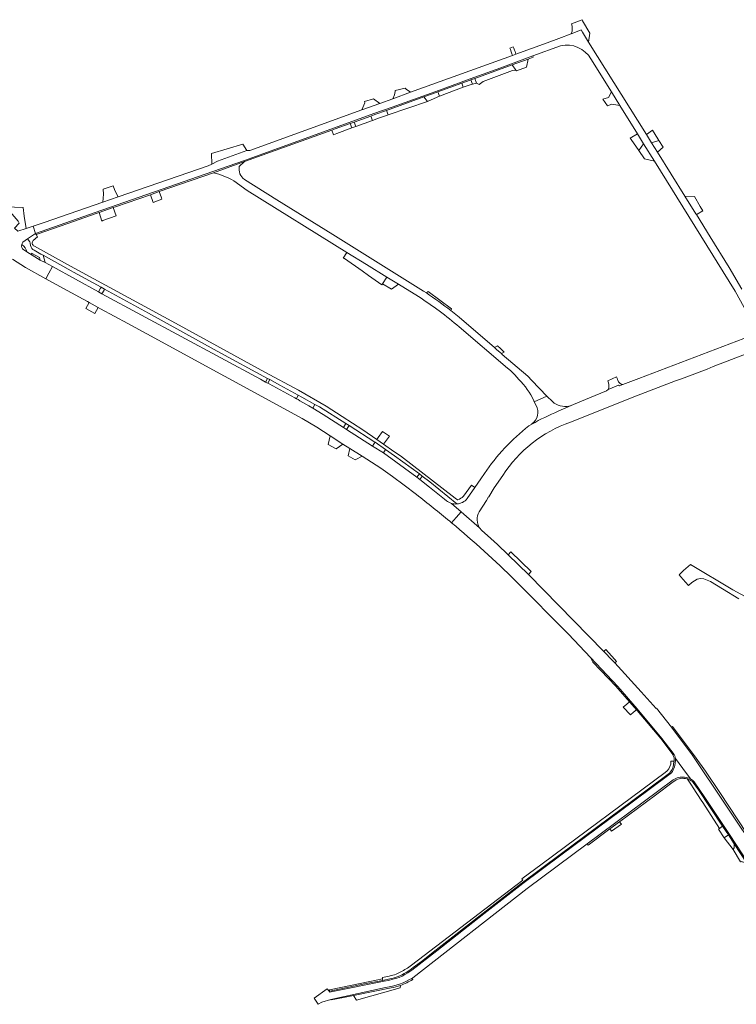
# Model space of a CAD drawing. Header units: metres. Extents: x 166325 to 190320, y 381923 to 404576.
# Tile 910 of 1056: x 176951 to 177242, y 399828 to 400229. Entities that reach past the tile are written whole.
import ezdxf

# ---------------------------------------------------------------- set-up
doc = ezdxf.new("R2010")
doc.units = ezdxf.units.M
for name, color, linetype, lineweight in [('B-WE-VH-VERHARDING_ASFALT-GV', 8, 'Continuous', 18), ('B-WE-VH-VERHARDING_BETON-GV', 8, 'Continuous', 18), ('B-WE-VH-VERHARDING_BETONSTRAATSTEEN-GV', 8, 'Continuous', 18), ('B-WE-VH-VERHARDING_FUNDERING_ZAND-GV', 8, 'Continuous', 18), ('B-WE-VH-VERHARDING_STRAATBAKSTEEN-GV', 8, 'Continuous', 18)]:
    doc.layers.add(name, color=color, linetype=linetype, lineweight=lineweight)

msp = doc.modelspace()

# ---------------------------------------------------------------- linework, layer by layer
at = {"layer": 'B-WE-VH-VERHARDING_ASFALT-GV', "flags": 128}
for points in [[(177039.941, 400169.04), (177042.122, 400170.99), (177029.424, 400166.419)], [(177039.941, 400169.04), (177042.122, 400170.99), (177029.424, 400166.419)], [(177037.688, 400163.131), (177043.152, 400159.26), (177083.749, 400134.11)], [(177037.688, 400163.131), (177043.152, 400159.26), (177083.749, 400134.11)], [(177116.023, 400117.606), (177114.902, 400118.341), (177077.942, 400141.346), (177055.19, 400155.508), (177042.011, 400163.711)], [(177116.023, 400117.606), (177114.902, 400118.341), (177077.942, 400141.346), (177055.19, 400155.508), (177042.011, 400163.711)], [(177174.612, 400065.06), (177201.462, 400075.8), (177217.377, 400081.817), (177219.762, 400082.684), (177230.264, 400086.651), (177232.697, 400087.678), (177420.873, 400159.46)], [(177174.612, 400065.06), (177201.462, 400075.8), (177217.377, 400081.817), (177219.762, 400082.684), (177230.264, 400086.651), (177232.697, 400087.678), (177420.873, 400159.46)], [(177083.749, 400134.11), (177091.732, 400129.164), (177091.744, 400129.157), (177100, 400124.042), (177104.715, 400121.121), (177112.771, 400116.13)], [(177083.749, 400134.11), (177091.732, 400129.164), (177091.744, 400129.157), (177100, 400124.042), (177104.715, 400121.121), (177112.771, 400116.13)], [(177124.194, 400033.156), (177123.452, 400033.784), (177117.356, 400038.627), (177113.376, 400041.725), (177112.115, 400042.652), (177098.537, 400052.544), (177094.129, 400055.363), (177083.557, 400062.123), (177082.31, 400062.92), (177074.021, 400068.22), (177069.846, 400070.753), (177068.22, 400071.74), (177064.581, 400073.816), (177063.833, 400074.243), (177063.188, 400074.611), (177062.542, 400074.98), (177052.032, 400080.637), (177051.551, 400080.896), (177051.152, 400081.111), (177050.64, 400081.387), (177048.517, 400082.529), (176984.059, 400117.225), (176982.681, 400118.024), (176963.932, 400128.329), (176962.452, 400125.595), (176961.21, 400123.303), (176966.956, 400120.232), (176976.438, 400115.062), (176978.207, 400114.097), (176978.875, 400113.733)], [(177124.194, 400033.156), (177123.452, 400033.784), (177117.356, 400038.627), (177113.376, 400041.725), (177112.115, 400042.652), (177098.537, 400052.544), (177094.129, 400055.363), (177083.557, 400062.123), (177082.31, 400062.92), (177074.021, 400068.22), (177069.846, 400070.753), (177068.22, 400071.74), (177064.581, 400073.816), (177063.833, 400074.243), (177063.188, 400074.611), (177062.542, 400074.98), (177052.032, 400080.637), (177051.551, 400080.896), (177051.152, 400081.111), (177050.64, 400081.387), (177048.517, 400082.529), (176984.059, 400117.225), (176982.681, 400118.024), (176963.932, 400128.329), (176962.452, 400125.595), (176961.21, 400123.303), (176966.956, 400120.232), (176976.438, 400115.062), (176978.207, 400114.097), (176978.875, 400113.733)], [(176978.875, 400113.733), (176982.584, 400111.71), (176983.538, 400111.19), (176994.581, 400105.168), (177002.285, 400100.967), (177065.461, 400066.52), (177071.462, 400062.99), (177076.904, 400059.517), (177082.106, 400056.198), (177084.961, 400054.376), (177089.908, 400051.219), (177097.466, 400046.396), (177102.246, 400042.958), (177106.981, 400039.458), (177112.014, 400035.632)], [(176978.875, 400113.733), (176982.584, 400111.71), (176983.538, 400111.19), (176994.581, 400105.168), (177002.285, 400100.967), (177065.461, 400066.52), (177071.462, 400062.99), (177076.904, 400059.517), (177082.106, 400056.198), (177084.961, 400054.376), (177089.908, 400051.219), (177097.466, 400046.396), (177102.246, 400042.958), (177106.981, 400039.458), (177112.014, 400035.632)], [(177159.766, 400073.813), (177159.896, 400073.41), (177165.07, 400075.608), (177158.867, 400082.055), (177157.289, 400083.742), (177146.919, 400092.638), (177146.571, 400092.936), (177144.739, 400094.508), (177143.698, 400095.401), (177129.358, 400107.702), (177126.003, 400110.409)], [(177159.766, 400073.813), (177159.896, 400073.41), (177165.07, 400075.608), (177158.867, 400082.055), (177157.289, 400083.742), (177146.919, 400092.638), (177146.571, 400092.936), (177144.739, 400094.508), (177143.698, 400095.401), (177129.358, 400107.702), (177126.003, 400110.409)], [(177129.367, 400103.852), (177149.031, 400087.083), (177150.203, 400086.038), (177151.962, 400084.32), (177153.654, 400082.441)], [(177129.367, 400103.852), (177149.031, 400087.083), (177150.203, 400086.038), (177151.962, 400084.32), (177153.654, 400082.441)], [(177245.193, 400099.127), (177202.502, 400082.868), (177195.939, 400080.351), (177194.641, 400079.843), (177194.238, 400080.133), (177189.956, 400078.399), (177189.325, 400077.785), (177178.402, 400073.313), (177174.905, 400071.809), (177169.658, 400069.493)], [(177245.193, 400099.127), (177202.502, 400082.868), (177195.939, 400080.351), (177194.641, 400079.843), (177194.238, 400080.133), (177189.956, 400078.399), (177189.325, 400077.785), (177178.402, 400073.313), (177174.905, 400071.809), (177169.658, 400069.493)], [(177158.93, 400064.287), (177157.71, 400063.559)], [(177158.93, 400064.287), (177157.71, 400063.559)], [(177139.644, 400044.155), (177138.17, 400042.053), (177135.718, 400038.536), (177132.668, 400034.02)], [(177139.644, 400044.155), (177138.17, 400042.053), (177135.718, 400038.536), (177132.668, 400034.02)], [(177137.523, 400028.619), (177140.431, 400033.234), (177141.304, 400034.777), (177141.49, 400034.707), (177143.619, 400038.427), (177147.063, 400043.417)], [(177137.523, 400028.619), (177140.431, 400033.234), (177141.304, 400034.777), (177141.49, 400034.707), (177143.619, 400038.427), (177147.063, 400043.417)], [(177125.515, 400024.806), (177126.266, 400024.18), (177128.164, 400026.305), (177130.22, 400028.608), (177126.197, 400032.082)], [(177125.515, 400024.806), (177126.266, 400024.18), (177128.164, 400026.305), (177130.22, 400028.608), (177126.197, 400032.082)], [(177126.197, 400032.082), (177130.22, 400028.608), (177137.65, 400022.19)], [(177126.197, 400032.082), (177130.22, 400028.608), (177137.65, 400022.19)], [(177157.527, 400003.174), (177149.313, 400011.178), (177144.919, 400015.406), (177140.901, 400018.944), (177138.607, 400021.02), (177137.65, 400022.19), (177130.22, 400028.608), (177128.164, 400026.305), (177126.266, 400024.18)], [(177157.527, 400003.174), (177149.313, 400011.178), (177144.919, 400015.406), (177140.901, 400018.944), (177138.607, 400021.02), (177137.65, 400022.19), (177130.22, 400028.608), (177128.164, 400026.305), (177126.266, 400024.18)], [(177251.555, 399888.988), (177224.167, 399929.792), (177215.671, 399941.07), (177209.623, 399948.821), (177209.451, 399948.68), (177203.346, 399955.413), (177192.675, 399967.182), (177192.432, 399967.45), (177191.739, 399968.18), (177188.219, 399971.886), (177157.527, 400003.174)], [(177251.555, 399888.988), (177224.167, 399929.792), (177215.671, 399941.07), (177209.623, 399948.821), (177209.451, 399948.68), (177203.346, 399955.413), (177192.675, 399967.182), (177192.432, 399967.45), (177191.739, 399968.18), (177188.219, 399971.886), (177157.527, 400003.174)], [(177152.312, 400000.57), (177173.872, 399978.85), (177182.842, 399969.46), (177193.862, 399957.62), (177201.772, 399948.494), (177211.857, 399936.548), (177216.84, 399930.01), (177217.099, 399929.491), (177217.284, 399928.941), (177217.391, 399928.371), (177217.398, 399928.308), (177220.291, 399924.337), (177223.389, 399920.086), (177223.807, 399919.839), (177224.199, 399919.553), (177224.562, 399919.23), (177224.891, 399918.874), (177229.265, 399912.493), (177239.252, 399897.488), (177247.091, 399885.613)], [(177152.312, 400000.57), (177173.872, 399978.85), (177182.842, 399969.46), (177193.862, 399957.62), (177201.772, 399948.494), (177211.857, 399936.548), (177216.84, 399930.01), (177217.099, 399929.491), (177217.284, 399928.941), (177217.391, 399928.371), (177217.398, 399928.308), (177220.291, 399924.337), (177223.389, 399920.086), (177223.807, 399919.839), (177224.199, 399919.553), (177224.562, 399919.23), (177224.891, 399918.874), (177229.265, 399912.493), (177239.252, 399897.488), (177247.091, 399885.613)]]:
    msp.add_lwpolyline(points, dxfattribs=at)
at = {"layer": 'B-WE-VH-VERHARDING_ASFALT-GV'}
for points in [[(177029.424, 400166.419, -0.0837647), (177037.688, 400163.131)], [(177029.424, 400166.419, -0.0837647), (177037.688, 400163.131)], [(177042.011, 400163.711, -0.2799424), (177039.941, 400169.04)], [(177042.011, 400163.711, -0.2799424), (177039.941, 400169.04)], [(177112.771, 400116.13, -0.0340834), (177129.367, 400103.852)], [(177112.771, 400116.13, -0.0340834), (177129.367, 400103.852)], [(177126.003, 400110.409, 0.0200951), (177116.023, 400117.606)], [(177126.003, 400110.409, 0.0200951), (177116.023, 400117.606)], [(177153.654, 400082.441, -0.0867012), (177159.766, 400073.813)], [(177153.654, 400082.441, -0.0867012), (177159.766, 400073.813)], [(177169.658, 400069.493, 0.0257294), (177158.93, 400064.287)], [(177157.71, 400063.559, 0.0799031), (177139.644, 400044.155)], [(177157.71, 400063.559, 0.0799031), (177139.644, 400044.155)], [(177147.063, 400043.417, -0.1657964), (177174.612, 400065.06)], [(177147.063, 400043.417, -0.1657964), (177174.612, 400065.06)], [(177112.014, 400035.632, -0.0094938), (177125.515, 400024.806)], [(177112.014, 400035.632, -0.0094938), (177125.515, 400024.806)], [(177132.668, 400034.02, -0.205564), (177128.444, 400031.824)], [(177132.668, 400034.02, -0.205564), (177128.444, 400031.824)], [(177126.197, 400032.082, -0.0946753), (177124.194, 400033.156)], [(177126.197, 400032.082, -0.0946753), (177124.194, 400033.156)], [(177128.444, 400031.824, -0.0943812), (177126.197, 400032.082)], [(177128.444, 400031.824, -0.0943812), (177126.197, 400032.082)], [(177136.693, 400025.26, -0.1423658), (177137.523, 400028.619)], [(177136.693, 400025.26, -0.1423658), (177137.523, 400028.619)], [(177126.266, 400024.18, -0.0202179), (177152.312, 400000.57)], [(177126.266, 400024.18, -0.0202179), (177152.312, 400000.57)], [(177137.65, 400022.19, -0.1318988), (177136.693, 400025.26)], [(177137.65, 400022.19, -0.1318988), (177136.693, 400025.26)]]:
    msp.add_lwpolyline(points, format="xyb", dxfattribs=at)
at = {"layer": 'B-WE-VH-VERHARDING_ASFALT-GV', "flags": 128}
msp.add_lwpolyline([(177077.161, 399830.45), (177099.397, 399835.257), (177100.866, 399835.485), (177102.32, 399835.793), (177103.756, 399836.178), (177105.17, 399836.64), (177106.556, 399837.177), (177107.911, 399837.787), (177109.232, 399838.47), (177110.069, 399838.951), (177110.471, 399839.15), (177157.061, 399875.49), (177181.362, 399893.64), (177216.413, 399919.675), (177216.938, 399919.983), (177217.487, 399920.245), (177218.057, 399920.459), (177218.643, 399920.624), (177219.241, 399920.737), (177219.847, 399920.799), (177220.456, 399920.809), (177221.063, 399920.766), (177221.664, 399920.672), (177222.255, 399920.526), (177222.832, 399920.33), (177223.389, 399920.086), (177220.291, 399924.337), (177217.398, 399928.308), (177217.417, 399927.729), (177217.401, 399927.476), (177217.034, 399925.473), (177216.932, 399924.973), (177216.728, 399924.324), (177216.45, 399923.704), (177216.102, 399923.121), (177215.687, 399922.583), (177215.211, 399922.097), (177214.682, 399921.67), (177214.107, 399921.309), (177200.292, 399910.996), (177170.665, 399889.04), (177155.281, 399877.543), (177139.367, 399865.178), (177120.266, 399850.214), (177110.123, 399842.369), (177108.52, 399841.252), (177108.473, 399841.222), (177107.336, 399840.541), (177106.16, 399839.931), (177104.95, 399839.392), (177104.056, 399839.093), (177102.351, 399838.586), (177100.626, 399838.158), (177098.883, 399837.807), (177076.695, 399833.374), (177076.45, 399833.78), (177075.671, 399834.77), (177070.381, 399830.96), (177071.225, 399829.695), (177072.07, 399828.43), (177073.582, 399829.34)], close=True, dxfattribs=at)
msp.add_lwpolyline([(177077.161, 399830.45), (177099.397, 399835.257), (177100.866, 399835.485), (177102.32, 399835.793), (177103.756, 399836.178), (177105.17, 399836.64), (177106.556, 399837.177), (177107.911, 399837.787), (177109.232, 399838.47), (177110.069, 399838.951), (177110.471, 399839.15), (177157.061, 399875.49), (177181.362, 399893.64), (177216.413, 399919.675), (177216.938, 399919.983), (177217.487, 399920.245), (177218.057, 399920.459), (177218.643, 399920.624), (177219.241, 399920.737), (177219.847, 399920.799), (177220.456, 399920.809), (177221.063, 399920.766), (177221.664, 399920.672), (177222.255, 399920.526), (177222.832, 399920.33), (177223.389, 399920.086), (177220.291, 399924.337), (177217.398, 399928.308), (177217.417, 399927.729), (177217.401, 399927.476), (177217.034, 399925.473), (177216.932, 399924.973), (177216.728, 399924.324), (177216.45, 399923.704), (177216.102, 399923.121), (177215.687, 399922.583), (177215.211, 399922.097), (177214.682, 399921.67), (177214.107, 399921.309), (177200.292, 399910.996), (177170.665, 399889.04), (177155.281, 399877.543), (177139.367, 399865.178), (177120.266, 399850.214), (177110.123, 399842.369), (177108.52, 399841.252), (177108.473, 399841.222), (177107.336, 399840.541), (177106.16, 399839.931), (177104.95, 399839.392), (177104.056, 399839.093), (177102.351, 399838.586), (177100.626, 399838.158), (177098.883, 399837.807), (177076.695, 399833.374), (177076.45, 399833.78), (177075.671, 399834.77), (177070.381, 399830.96), (177071.225, 399829.695), (177072.07, 399828.43), (177073.582, 399829.34)], close=True, dxfattribs=at)
at = {"layer": 'B-WE-VH-VERHARDING_BETON-GV', "flags": 128}
for points in [[(176956.142, 400138.958), (176957.931, 400140.461), (176957.345, 400141.312), (176957.042, 400141.752), (176953.839, 400139.546), (176954.741, 400138.319), (176954.941, 400137.896), (176955.084, 400136.859)], [(176956.142, 400138.958), (176957.931, 400140.461), (176957.345, 400141.312), (176957.042, 400141.752), (176953.839, 400139.546), (176954.741, 400138.319), (176954.941, 400137.896), (176955.084, 400136.859)], [(176956.514, 400134.943), (176959.205, 400133.434), (176960.143, 400132.909), (176971.614, 400126.592), (176972.57, 400126.082), (176983.739, 400119.961), (176985.153, 400119.186), (177002.997, 400109.41), (177031.015, 400093.917), (177051.434, 400082.851), (177052.343, 400082.358), (177056.477, 400080.117), (177063.953, 400076.003), (177065.358, 400075.23), (177070.694, 400072.293)], [(176956.514, 400134.943), (176959.205, 400133.434), (176960.143, 400132.909), (176971.614, 400126.592), (176972.57, 400126.082), (176983.739, 400119.961), (176985.153, 400119.186), (177002.997, 400109.41), (177031.015, 400093.917), (177051.434, 400082.851), (177052.343, 400082.358), (177056.477, 400080.117), (177063.953, 400076.003), (177065.358, 400075.23), (177070.694, 400072.293)], [(177128.87, 400033.51), (177128.665, 400033.449), (177127.772, 400034.142), (177105.501, 400051.435), (177102.849, 400053.19), (177098.638, 400056.1), (177095.92, 400057.978), (177090.131, 400061.978), (177081.824, 400067.356), (177075.332, 400071.56), (177064.031, 400078.02), (177050.384, 400085.454), (177014.015, 400105.267), (176971.317, 400128.527), (176956.61, 400136.608)], [(177128.87, 400033.51), (177128.665, 400033.449), (177127.772, 400034.142), (177105.501, 400051.435), (177102.849, 400053.19), (177098.638, 400056.1), (177095.92, 400057.978), (177090.131, 400061.978), (177081.824, 400067.356), (177075.332, 400071.56), (177064.031, 400078.02), (177050.384, 400085.454), (177014.015, 400105.267), (176971.317, 400128.527), (176956.61, 400136.608)], [(177070.694, 400072.293), (177072.597, 400071.246), (177083.274, 400064.581), (177083.321, 400064.552), (177084.601, 400063.758), (177095.114, 400056.943), (177095.195, 400056.888), (177099.476, 400053.975), (177103.026, 400051.458), (177113.174, 400044.031), (177114.388, 400043.104), (177117.431, 400040.816), (177128.444, 400031.824)], [(177070.694, 400072.293), (177072.597, 400071.246), (177083.274, 400064.581), (177083.321, 400064.552), (177084.601, 400063.758), (177095.114, 400056.943), (177095.195, 400056.888), (177099.476, 400053.975), (177103.026, 400051.458), (177113.174, 400044.031), (177114.388, 400043.104), (177117.431, 400040.816), (177128.444, 400031.824)], [(177132.668, 400034.02), (177135.718, 400038.536), (177134.367, 400039.493), (177131.167, 400034.932)], [(177132.668, 400034.02), (177135.718, 400038.536), (177134.367, 400039.493), (177131.167, 400034.932)]]:
    msp.add_lwpolyline(points, dxfattribs=at)
at = {"layer": 'B-WE-VH-VERHARDING_BETON-GV'}
for points in [[(176956.61, 400136.608, -0.5208708), (176956.142, 400138.958)], [(176956.61, 400136.608, -0.5208708), (176956.142, 400138.958)], [(176955.084, 400136.859, 0.2599964), (176956.514, 400134.943)], [(177128.444, 400031.824, 0.205564), (177132.668, 400034.02)], [(177131.167, 400034.932, -0.0869116), (177128.87, 400033.51)], [(177131.167, 400034.932, -0.0869116), (177128.87, 400033.51)]]:
    msp.add_lwpolyline(points, format="xyb", dxfattribs=at)
at = {"layer": 'B-WE-VH-VERHARDING_BETONSTRAATSTEEN-GV'}
for points in [[(177175.031, 400226.995, -0.1982046), (177174.96, 400222.994)], [(177175.031, 400226.995, -0.1982046), (177174.96, 400222.994)], [(177170.603, 400218.043, -0.3341203), (177182.961, 400212.71)], [(177170.603, 400218.043, -0.3341203), (177182.961, 400212.71)], [(176951.505, 400137.296, -0.1189777), (176951.891, 400138.204)], [(176951.505, 400137.296, -0.1189777), (176951.891, 400138.204)], [(176951.891, 400138.204, 0.1189777), (176951.505, 400137.296)], [(176951.505, 400137.296, 0.3300265), (176952.302, 400135.075)], [(176951.505, 400137.296, 0.3300265), (176952.302, 400135.075)], [(176952.302, 400135.075, -0.3300265), (176951.505, 400137.296)], [(176953.581, 400134.273, 0.1783854), (176951.592, 400137.228)], [(176953.581, 400134.273, 0.1783854), (176951.592, 400137.228)], [(176951.592, 400137.228, -0.1783854), (176953.581, 400134.273)], [(176956.514, 400134.943, -0.2599964), (176955.084, 400136.859)], [(176956.514, 400134.943, -0.2599964), (176955.084, 400136.859)], [(177116.023, 400117.606, -0.0200951), (177126.003, 400110.409)], [(177195.939, 400080.351, -0.3166487), (177193.933, 400082.182)], [(177195.939, 400080.351, -0.3166487), (177193.933, 400082.182)], [(177190.124, 400081.003, -0.185887), (177189.956, 400078.399)], [(177190.124, 400081.003, -0.185887), (177189.956, 400078.399)], [(177160.651, 400071.898, -0.4043659), (177158.856, 400064.422)], [(177160.651, 400071.898, -0.4043659), (177158.856, 400064.422)], [(177174.905, 400071.809, -0.2307188), (177168.031, 400072.859)], [(177174.905, 400071.809, -0.2307188), (177168.031, 400072.859)], [(177158.93, 400064.287, -0.0257294), (177169.658, 400069.493)], [(177158.93, 400064.287, -0.0257294), (177169.658, 400069.493)], [(177215.399, 399926.067, -0.2089428), (177213.133, 399922.68)], [(177215.399, 399926.067, -0.2089428), (177213.133, 399922.68)], [(177216.378, 399929.709, -0.1554321), (177216.77, 399927.47)], [(177216.378, 399929.709, -0.1554321), (177216.77, 399927.47)], [(177216.52, 399925.718, -0.2185247), (177213.882, 399921.61)], [(177216.52, 399925.718, -0.2185247), (177213.882, 399921.61)], [(177213.882, 399921.61, 0.2185247), (177216.52, 399925.718)], [(177217.071, 399919.321, -0.2177084), (177222.096, 399920.061)], [(177217.071, 399919.321, -0.2177084), (177222.096, 399920.061)], [(177222.096, 399920.061, -0.0985633), (177224.203, 399918.969)], [(177222.096, 399920.061, -0.0985633), (177224.203, 399918.969)], [(177109.951, 399844.3, -0.0554256), (177105.592, 399841.636)], [(177109.951, 399844.3, -0.0554256), (177105.592, 399841.636)], [(177103.696, 399840.681, -0.0307186), (177098.195, 399839.344)], [(177103.696, 399840.681, -0.0307186), (177098.195, 399839.344)], [(177101.129, 399838.797, 0.0925806), (177107.849, 399841.407)], [(177107.849, 399841.407, -0.0925806), (177101.129, 399838.797)], [(177101.129, 399838.797, 0.0925806), (177107.849, 399841.407)], [(177105.481, 399836.119, 0.0316519), (177110.526, 399838.447)], [(177105.481, 399836.119, 0.0316519), (177110.526, 399838.447)], [(177105.481, 399836.119, -0.0556938), (177101.751, 399835.061)], [(177101.751, 399835.061, 0.0556938), (177105.481, 399836.119)], [(177105.481, 399836.119, -0.0556938), (177101.751, 399835.061)]]:
    msp.add_lwpolyline(points, format="xyb", dxfattribs=at)
at = {"layer": 'B-WE-VH-VERHARDING_BETONSTRAATSTEEN-GV', "flags": 128}
for points in [[(177179.558, 400223.589), (177182.036, 400219.619), (177182.521, 400223.248), (177179.499, 400228.237), (177179.343, 400228.688), (177175.031, 400226.995)], [(177179.558, 400223.589), (177182.036, 400219.619), (177182.521, 400223.248), (177179.499, 400228.237), (177179.343, 400228.688), (177175.031, 400226.995)], [(177244.396, 400119.128), (177239.243, 400127.954), (177231.496, 400140.377), (177225.842, 400149.436), (177225.609, 400149.809), (177221.145, 400156.961), (177210.011, 400174.799), (177207.65, 400178.581), (177205.535, 400181.969), (177182.036, 400219.619), (177179.558, 400223.589), (177178.982, 400224.511), (177178.711, 400224.409), (177174.96, 400222.994), (177169.904, 400221.086), (177165.222, 400219.32), (177152.454, 400214.696), (177151.044, 400214.186), (177109.595, 400199.176), (177102.389, 400196.567), (177097.16, 400194.673), (177089.764, 400191.995), (177044.241, 400175.511), (177043.032, 400175.521), (177031.052, 400171.15), (177028.829, 400170.014), (177027.332, 400169.25), (176990.699, 400156.649), (176984.39, 400154.479), (176960.613, 400146.3), (176956.076, 400144.812)], [(177244.396, 400119.128), (177239.243, 400127.954), (177231.496, 400140.377), (177225.842, 400149.436), (177225.609, 400149.809), (177221.145, 400156.961), (177210.011, 400174.799), (177207.65, 400178.581), (177205.535, 400181.969), (177182.036, 400219.619), (177179.558, 400223.589), (177178.982, 400224.511), (177178.711, 400224.409), (177174.96, 400222.994), (177169.904, 400221.086), (177165.222, 400219.32), (177152.454, 400214.696), (177151.044, 400214.186), (177109.595, 400199.176), (177102.389, 400196.567), (177097.16, 400194.673), (177089.764, 400191.995), (177044.241, 400175.511), (177043.032, 400175.521), (177031.052, 400171.15), (177028.829, 400170.014), (177027.332, 400169.25), (176990.699, 400156.649), (176984.39, 400154.479), (176960.613, 400146.3), (176956.076, 400144.812)], [(177174.96, 400222.994), (177178.711, 400224.409), (177178.982, 400224.511), (177179.558, 400223.589)], [(177174.96, 400222.994), (177178.711, 400224.409), (177178.982, 400224.511), (177179.558, 400223.589)], [(176956.076, 400144.812), (176957.118, 400141.804), (176981.393, 400150.26), (177029.119, 400166.925), (177042.104, 400171.445), (177072.645, 400182.502), (177094.71, 400190.509), (177102.117, 400193.134), (177121.414, 400200.082), (177135.316, 400205.141), (177146.305, 400209.178), (177159.351, 400213.95), (177170.603, 400218.043)], [(176956.076, 400144.812), (176957.118, 400141.804), (176981.393, 400150.26), (177029.119, 400166.925), (177042.104, 400171.445), (177072.645, 400182.502), (177094.71, 400190.509), (177102.117, 400193.134), (177121.414, 400200.082), (177135.316, 400205.141), (177146.305, 400209.178), (177159.351, 400213.95), (177170.603, 400218.043)], [(177182.961, 400212.71), (177191.29, 400199.308), (177194.671, 400193.867), (177201.861, 400182.297), (177204.387, 400178.233), (177208.768, 400171.184), (177241.602, 400118.35), (177245.28, 400111.633), (177246.946, 400108.648), (177247.754, 400107.035)], [(177182.961, 400212.71), (177191.29, 400199.308), (177194.671, 400193.867), (177201.861, 400182.297), (177204.387, 400178.233), (177208.768, 400171.184), (177241.602, 400118.35), (177245.28, 400111.633), (177246.946, 400108.648), (177247.754, 400107.035)], [(176951.891, 400138.204), (176953.839, 400139.546), (176957.042, 400141.752), (176957.118, 400141.804), (176956.076, 400144.812), (176953.235, 400143.811), (176949.845, 400142.704)], [(176951.891, 400138.204), (176953.839, 400139.546), (176957.042, 400141.752), (176957.118, 400141.804), (176956.076, 400144.812), (176953.235, 400143.811), (176949.845, 400142.704)], [(176955.084, 400136.859), (176954.941, 400137.896), (176954.741, 400138.319), (176953.839, 400139.546), (176951.891, 400138.204)], [(176955.084, 400136.859), (176954.941, 400137.896), (176954.741, 400138.319), (176953.839, 400139.546), (176951.891, 400138.204)], [(176947.65, 400131.351), (176953.015, 400127.985), (176961.21, 400123.303), (176962.452, 400125.595), (176963.932, 400128.329), (176960.961, 400129.971), (176958.953, 400130.919), (176955.681, 400132.954), (176953.581, 400134.273), (176952.302, 400135.075)], [(176947.65, 400131.351), (176953.015, 400127.985), (176961.21, 400123.303), (176962.452, 400125.595), (176963.932, 400128.329), (176960.961, 400129.971), (176958.953, 400130.919), (176955.681, 400132.954), (176953.581, 400134.273), (176952.302, 400135.075)], [(176951.505, 400137.296), (176951.592, 400137.228)], [(176951.592, 400137.228), (176951.505, 400137.296)], [(176951.505, 400137.296), (176951.592, 400137.228)], [(176952.302, 400135.075), (176953.581, 400134.273)], [(176952.302, 400135.075), (176953.581, 400134.273)], [(176953.581, 400134.273), (176955.681, 400132.954), (176955.48, 400133.817), (176958.722, 400132.011), (176958.953, 400130.919), (176960.961, 400129.971), (176960.143, 400132.909), (176959.205, 400133.434), (176956.514, 400134.943)], [(176953.581, 400134.273), (176955.681, 400132.954), (176955.48, 400133.817), (176958.722, 400132.011), (176958.953, 400130.919), (176960.961, 400129.971), (176960.143, 400132.909), (176959.205, 400133.434), (176956.514, 400134.943)], [(177116.778, 400118.191), (177116.023, 400117.606)], [(177116.778, 400118.191), (177116.023, 400117.606)], [(177126.003, 400110.409), (177126.205, 400111.186), (177116.778, 400118.191)], [(177126.003, 400110.409), (177126.205, 400111.186), (177116.778, 400118.191)], [(177193.933, 400082.182), (177193.825, 400082.455), (177193.642, 400082.918), (177193.395, 400083.544), (177189.782, 400081.88), (177189.953, 400081.442), (177190.124, 400081.003)], [(177193.933, 400082.182), (177193.825, 400082.455), (177193.642, 400082.918), (177193.395, 400083.544), (177189.782, 400081.88), (177189.953, 400081.442), (177190.124, 400081.003)], [(177189.956, 400078.399), (177194.238, 400080.133), (177194.641, 400079.843), (177195.939, 400080.351)], [(177189.956, 400078.399), (177194.238, 400080.133), (177194.641, 400079.843), (177195.939, 400080.351)], [(177168.031, 400072.859), (177166.865, 400073.844), (177165.471, 400075.261), (177165.07, 400075.608), (177159.896, 400073.41), (177160.651, 400071.898)], [(177168.031, 400072.859), (177166.865, 400073.844), (177165.471, 400075.261), (177165.07, 400075.608), (177159.896, 400073.41), (177160.651, 400071.898)], [(177169.658, 400069.493), (177174.905, 400071.809)], [(177169.658, 400069.493), (177174.905, 400071.809)], [(177158.856, 400064.422), (177158.93, 400064.287)], [(177158.856, 400064.422), (177158.93, 400064.287)], [(177258.67, 399987.095), (177240.678, 399996.981), (177223.437, 400007.157), (177220.649, 400004.778), (177218.808, 400003.066), (177219.475, 400002.194), (177221.404, 400000.025), (177222.649, 399998.625), (177223.99, 399999.839), (177226.189, 400001.295), (177227.492, 400001.493), (177228.918, 400001.435), (177231.582, 400000.287), (177236.46, 399997.279), (177243.097, 399993.288)], [(177258.67, 399987.095), (177240.678, 399996.981), (177223.437, 400007.157), (177220.649, 400004.778), (177218.808, 400003.066), (177219.475, 400002.194), (177221.404, 400000.025), (177222.649, 399998.625), (177223.99, 399999.839), (177226.189, 400001.295), (177227.492, 400001.493), (177228.918, 400001.435), (177231.582, 400000.287), (177236.46, 399997.279), (177243.097, 399993.288)], [(177217.099, 399929.491), (177216.84, 399930.01), (177211.857, 399936.548), (177201.772, 399948.494), (177193.862, 399957.62), (177182.842, 399969.46), (177183.772, 399967.52), (177193.042, 399957.8), (177198.621, 399951.398), (177201.49, 399948.106), (177201.721, 399947.84), (177211.382, 399936.44), (177215.953, 399930.35), (177216.378, 399929.709)], [(177217.099, 399929.491), (177216.84, 399930.01), (177211.857, 399936.548), (177201.772, 399948.494), (177193.862, 399957.62), (177182.842, 399969.46), (177183.772, 399967.52), (177193.042, 399957.8), (177198.621, 399951.398), (177201.49, 399948.106), (177201.721, 399947.84), (177211.382, 399936.44), (177215.953, 399930.35), (177216.378, 399929.709)], [(177249.974, 399892.362), (177235.41, 399914.49), (177229.512, 399923.2), (177225.708, 399928.488), (177224.661, 399929.943), (177223.491, 399931.57), (177216.082, 399941.38), (177215.671, 399941.07), (177224.167, 399929.792), (177251.555, 399888.988)], [(177249.974, 399892.362), (177235.41, 399914.49), (177229.512, 399923.2), (177225.708, 399928.488), (177224.661, 399929.943), (177223.491, 399931.57), (177216.082, 399941.38), (177215.671, 399941.07), (177224.167, 399929.792), (177251.555, 399888.988)], [(177101.129, 399838.797), (177098.311, 399838.15), (177091.573, 399836.85), (177076.716, 399833.834), (177076.45, 399833.78), (177076.695, 399833.374), (177098.883, 399837.807), (177100.626, 399838.158), (177102.351, 399838.586), (177104.056, 399839.093), (177104.95, 399839.392), (177106.16, 399839.931), (177107.336, 399840.541), (177108.473, 399841.222), (177108.52, 399841.252), (177110.123, 399842.369), (177120.266, 399850.214), (177139.367, 399865.178), (177155.281, 399877.543), (177170.665, 399889.04), (177200.292, 399910.996), (177214.107, 399921.309), (177214.682, 399921.67), (177215.211, 399922.097), (177215.687, 399922.583), (177216.102, 399923.121), (177216.45, 399923.704), (177216.728, 399924.324), (177216.932, 399924.973), (177217.034, 399925.473), (177217.401, 399927.476), (177217.417, 399927.729), (177217.398, 399928.308), (177217.391, 399928.371), (177217.284, 399928.941), (177217.099, 399929.491)], [(177101.129, 399838.797), (177098.311, 399838.15), (177091.573, 399836.85), (177076.716, 399833.834), (177076.45, 399833.78), (177076.695, 399833.374), (177098.883, 399837.807), (177100.626, 399838.158), (177102.351, 399838.586), (177104.056, 399839.093), (177104.95, 399839.392), (177106.16, 399839.931), (177107.336, 399840.541), (177108.473, 399841.222), (177108.52, 399841.252), (177110.123, 399842.369), (177120.266, 399850.214), (177139.367, 399865.178), (177155.281, 399877.543), (177170.665, 399889.04), (177200.292, 399910.996), (177214.107, 399921.309), (177214.682, 399921.67), (177215.211, 399922.097), (177215.687, 399922.583), (177216.102, 399923.121), (177216.45, 399923.704), (177216.728, 399924.324), (177216.932, 399924.973), (177217.034, 399925.473), (177217.401, 399927.476), (177217.417, 399927.729), (177217.398, 399928.308), (177217.391, 399928.371), (177217.284, 399928.941), (177217.099, 399929.491)], [(177216.52, 399925.718), (177216.734, 399927.219), (177215.471, 399927.25), (177215.399, 399926.067)], [(177216.52, 399925.718), (177216.734, 399927.219), (177215.471, 399927.25), (177215.399, 399926.067)], [(177216.77, 399927.47), (177216.734, 399927.219), (177216.52, 399925.718)], [(177216.77, 399927.47), (177216.734, 399927.219), (177216.52, 399925.718)], [(177213.133, 399922.68), (177163.19, 399885.551), (177154.89, 399879.38), (177155.212, 399878.94), (177109.951, 399844.3)], [(177213.133, 399922.68), (177163.19, 399885.551), (177154.89, 399879.38), (177155.212, 399878.94), (177109.951, 399844.3)], [(177213.882, 399921.61), (177200.067, 399911.297), (177170.44, 399889.341), (177155.053, 399877.842), (177139.136, 399865.474), (177120.035, 399850.511), (177114.025, 399845.871), (177110.699, 399843.329), (177109.308, 399842.318), (177107.849, 399841.407)], [(177213.882, 399921.61), (177200.067, 399911.297), (177170.44, 399889.341), (177155.053, 399877.842), (177139.136, 399865.474), (177120.035, 399850.511), (177114.025, 399845.871), (177110.699, 399843.329), (177109.308, 399842.318), (177107.849, 399841.407)], [(177170.44, 399889.341), (177200.067, 399911.297), (177213.882, 399921.61)], [(177170.44, 399889.341), (177200.067, 399911.297), (177213.882, 399921.61)], [(177247.091, 399885.613), (177239.252, 399897.488), (177229.265, 399912.493), (177224.891, 399918.874), (177224.562, 399919.23), (177224.199, 399919.553), (177223.807, 399919.839), (177223.389, 399920.086), (177222.832, 399920.33), (177222.255, 399920.526), (177221.664, 399920.672), (177221.063, 399920.766), (177220.456, 399920.809), (177219.847, 399920.799), (177219.241, 399920.737), (177218.643, 399920.624), (177218.057, 399920.459), (177217.487, 399920.245), (177216.938, 399919.983), (177216.413, 399919.675), (177181.362, 399893.64)], [(177247.091, 399885.613), (177239.252, 399897.488), (177229.265, 399912.493), (177224.891, 399918.874), (177224.562, 399919.23), (177224.199, 399919.553), (177223.807, 399919.839), (177223.389, 399920.086), (177222.832, 399920.33), (177222.255, 399920.526), (177221.664, 399920.672), (177221.063, 399920.766), (177220.456, 399920.809), (177219.847, 399920.799), (177219.241, 399920.737), (177218.643, 399920.624), (177218.057, 399920.459), (177217.487, 399920.245), (177216.938, 399919.983), (177216.413, 399919.675), (177181.362, 399893.64)], [(177181.362, 399893.64), (177181.77, 399893.16), (177190.626, 399899.722), (177194.607, 399902.673), (177209.239, 399913.516), (177216.409, 399918.83), (177217.071, 399919.321)], [(177181.362, 399893.64), (177181.77, 399893.16), (177190.626, 399899.722), (177194.607, 399902.673), (177209.239, 399913.516), (177216.409, 399918.83), (177217.071, 399919.321)], [(177224.203, 399918.969), (177224.561, 399918.66), (177226.77, 399915.65), (177236.524, 399900.82), (177238.865, 399897.261), (177241.209, 399893.698), (177246.424, 399885.768)], [(177224.203, 399918.969), (177224.561, 399918.66), (177226.77, 399915.65), (177236.524, 399900.82), (177238.865, 399897.261), (177241.209, 399893.698), (177246.424, 399885.768)], [(177107.849, 399841.407), (177109.308, 399842.318), (177110.699, 399843.329), (177114.025, 399845.871), (177120.035, 399850.511), (177139.136, 399865.474), (177155.053, 399877.842), (177170.44, 399889.341)], [(177107.849, 399841.407), (177109.308, 399842.318), (177110.699, 399843.329), (177114.025, 399845.871), (177120.035, 399850.511), (177139.136, 399865.474), (177155.053, 399877.842), (177170.44, 399889.341)], [(177110.526, 399838.447), (177110.069, 399838.951), (177109.232, 399838.47), (177107.911, 399837.787), (177106.556, 399837.177), (177105.17, 399836.64), (177103.756, 399836.178), (177102.32, 399835.793), (177100.866, 399835.485), (177099.397, 399835.257), (177077.161, 399830.45), (177077.251, 399830.19), (177082.268, 399831.208), (177086.458, 399831.967), (177101.751, 399835.061)], [(177110.526, 399838.447), (177110.069, 399838.951), (177109.232, 399838.47), (177107.911, 399837.787), (177106.556, 399837.177), (177105.17, 399836.64), (177103.756, 399836.178), (177102.32, 399835.793), (177100.866, 399835.485), (177099.397, 399835.257), (177077.161, 399830.45), (177077.251, 399830.19), (177082.268, 399831.208), (177086.458, 399831.967), (177101.751, 399835.061)], [(177098.195, 399839.344), (177098.228, 399838.775), (177098.311, 399838.15), (177101.129, 399838.797)], [(177098.195, 399839.344), (177098.228, 399838.775), (177098.311, 399838.15), (177101.129, 399838.797)], [(177105.592, 399841.636), (177103.696, 399840.681)], [(177105.592, 399841.636), (177103.696, 399840.681)], [(177101.751, 399835.061), (177086.458, 399831.967), (177087.55, 399830.134), (177105.43, 399835.143)], [(177101.751, 399835.061), (177086.458, 399831.967), (177087.55, 399830.134), (177105.43, 399835.143)], [(177105.43, 399835.143), (177105.481, 399836.119)], [(177105.43, 399835.143), (177105.481, 399836.119)]]:
    msp.add_lwpolyline(points, dxfattribs=at)
for points in [[(177151.044, 400214.186), (177152.454, 400214.696), (177152.083, 400215.722), (177151.889, 400216.257), (177151.575, 400217.123), (177151.383, 400217.655), (177149.981, 400217.121), (177150.188, 400216.551), (177150.501, 400215.684), (177150.691, 400215.16)], [(177151.044, 400214.186), (177152.454, 400214.696), (177152.083, 400215.722), (177151.889, 400216.257), (177151.575, 400217.123), (177151.383, 400217.655), (177149.981, 400217.121), (177150.188, 400216.551), (177150.501, 400215.684), (177150.691, 400215.16)], [(177077.541, 400183.787), (177078.872, 400184.268), (177085.106, 400186.52), (177086.705, 400187.098), (177093.449, 400189.535), (177095.044, 400190.111), (177099.819, 400191.836), (177114.942, 400197.3), (177120.001, 400199.128), (177120.689, 400199.377), (177130.392, 400202.882), (177133.834, 400204.126), (177134.16, 400204.244), (177135.707, 400204.803), (177150.898, 400210.291), (177157.421, 400212.648), (177159.531, 400213.41), (177159.351, 400213.95), (177146.305, 400209.178), (177135.316, 400205.141), (177121.414, 400200.082), (177102.117, 400193.134), (177094.71, 400190.509), (177072.645, 400182.502), (177042.104, 400171.445), (177029.119, 400166.925), (176981.393, 400150.26), (176957.118, 400141.804), (176957.042, 400141.752), (176957.345, 400141.312), (176958.16, 400141.688), (176969.817, 400145.761), (176981.775, 400149.906), (176982.932, 400150.307), (176988.703, 400152.307), (176989.576, 400152.61), (177003.824, 400157.548), (177007.39, 400158.784), (177029.424, 400166.419), (177042.122, 400170.99)], [(177077.541, 400183.787), (177078.872, 400184.268), (177085.106, 400186.52), (177086.705, 400187.098), (177093.449, 400189.535), (177095.044, 400190.111), (177099.819, 400191.836), (177114.942, 400197.3), (177120.001, 400199.128), (177120.689, 400199.377), (177130.392, 400202.882), (177133.834, 400204.126), (177134.16, 400204.244), (177135.707, 400204.803), (177150.898, 400210.291), (177157.421, 400212.648), (177159.531, 400213.41), (177159.351, 400213.95), (177146.305, 400209.178), (177135.316, 400205.141), (177121.414, 400200.082), (177102.117, 400193.134), (177094.71, 400190.509), (177072.645, 400182.502), (177042.104, 400171.445), (177029.119, 400166.925), (176981.393, 400150.26), (176957.118, 400141.804), (176957.042, 400141.752), (176957.345, 400141.312), (176958.16, 400141.688), (176969.817, 400145.761), (176981.775, 400149.906), (176982.932, 400150.307), (176988.703, 400152.307), (176989.576, 400152.61), (177003.824, 400157.548), (177007.39, 400158.784), (177029.424, 400166.419), (177042.122, 400170.99)], [(177151.079, 400208.096), (177152.439, 400208.233), (177150.898, 400210.291), (177135.707, 400204.803), (177136.376, 400202.951), (177137.478, 400202.303), (177139.183, 400203.63)], [(177151.079, 400208.096), (177152.439, 400208.233), (177150.898, 400210.291), (177135.707, 400204.803), (177136.376, 400202.951), (177137.478, 400202.303), (177139.183, 400203.63)], [(177157.421, 400212.648), (177150.898, 400210.291), (177152.439, 400208.233), (177152.694, 400207.892), (177156.75, 400209.451)], [(177157.421, 400212.648), (177150.898, 400210.291), (177152.439, 400208.233), (177152.694, 400207.892), (177156.75, 400209.451)], [(177131.042, 400201.2), (177130.392, 400202.882), (177120.689, 400199.377), (177121.347, 400197.555)], [(177131.042, 400201.2), (177130.392, 400202.882), (177120.689, 400199.377), (177121.347, 400197.555)], [(177134.791, 400202.497), (177134.16, 400204.244), (177133.834, 400204.126), (177130.392, 400202.882), (177131.042, 400201.2), (177134.274, 400202.314)], [(177134.791, 400202.497), (177134.16, 400204.244), (177133.834, 400204.126), (177130.392, 400202.882), (177131.042, 400201.2), (177134.274, 400202.314)], [(177135.707, 400204.803), (177134.16, 400204.244), (177134.791, 400202.497), (177136.376, 400202.951)], [(177135.707, 400204.803), (177134.16, 400204.244), (177134.791, 400202.497), (177136.376, 400202.951)], [(177109.595, 400199.176), (177107.751, 400200.511), (177107.341, 400200.89), (177103.384, 400199.932), (177103.402, 400199.448), (177103.134, 400198.194), (177102.389, 400196.567)], [(177109.595, 400199.176), (177107.751, 400200.511), (177107.341, 400200.89), (177103.384, 400199.932), (177103.402, 400199.448), (177103.134, 400198.194), (177102.389, 400196.567)], [(177120.407, 400197.201), (177121.347, 400197.555), (177120.689, 400199.377), (177120.001, 400199.128), (177114.942, 400197.3), (177116.513, 400195.377)], [(177120.407, 400197.201), (177121.347, 400197.555), (177120.689, 400199.377), (177120.001, 400199.128), (177114.942, 400197.3), (177116.513, 400195.377)], [(177191.29, 400199.308), (177190.089, 400197.031), (177187.842, 400196.416), (177189.699, 400193.643), (177191.527, 400194.377), (177194.671, 400193.867)], [(177191.29, 400199.308), (177190.089, 400197.031), (177187.842, 400196.416), (177189.699, 400193.643), (177191.527, 400194.377), (177194.671, 400193.867)], [(177097.16, 400194.673), (177094.596, 400196.583), (177090.931, 400195.472), (177091.025, 400194.923), (177089.764, 400191.995)], [(177097.16, 400194.673), (177094.596, 400196.583), (177090.931, 400195.472), (177091.025, 400194.923), (177089.764, 400191.995)], [(177116.513, 400195.377), (177114.942, 400197.3), (177099.819, 400191.836), (177100.482, 400190.002)], [(177116.513, 400195.377), (177114.942, 400197.3), (177099.819, 400191.836), (177100.482, 400190.002)], [(177100.482, 400190.002), (177099.819, 400191.836), (177095.044, 400190.111), (177093.449, 400189.535), (177094.092, 400187.756), (177096.607, 400188.674), (177100.162, 400189.895)], [(177100.482, 400190.002), (177099.819, 400191.836), (177095.044, 400190.111), (177093.449, 400189.535), (177094.092, 400187.756), (177096.607, 400188.674), (177100.162, 400189.895)], [(177085.758, 400184.714), (177085.106, 400186.52), (177078.872, 400184.268), (177077.541, 400183.787), (177078.293, 400181.839), (177079.571, 400182.456)], [(177085.758, 400184.714), (177085.106, 400186.52), (177078.872, 400184.268), (177077.541, 400183.787), (177078.293, 400181.839), (177079.571, 400182.456)], [(177086.705, 400187.098), (177085.106, 400186.52), (177085.758, 400184.714), (177087.355, 400185.297)], [(177086.705, 400187.098), (177085.106, 400186.52), (177085.758, 400184.714), (177087.355, 400185.297)], [(177094.092, 400187.756), (177093.449, 400189.535), (177086.705, 400187.098), (177087.355, 400185.297)], [(177094.092, 400187.756), (177093.449, 400189.535), (177086.705, 400187.098), (177087.355, 400185.297)], [(177201.861, 400182.297), (177198.924, 400180.523), (177199.26, 400180.045), (177202.47, 400175.48), (177204.387, 400178.233)], [(177201.861, 400182.297), (177198.924, 400180.523), (177199.26, 400180.045), (177202.47, 400175.48), (177204.387, 400178.233)], [(177207.958, 400183.836), (177205.535, 400181.969), (177207.65, 400178.581), (177210.637, 400179.559), (177210.233, 400180.205)], [(177207.958, 400183.836), (177205.535, 400181.969), (177207.65, 400178.581), (177210.637, 400179.559), (177210.233, 400180.205)], [(177043.032, 400175.521), (177041.33, 400178.09), (177028.648, 400174.323), (177028.829, 400170.014), (177031.052, 400171.15)], [(177043.032, 400175.521), (177041.33, 400178.09), (177028.648, 400174.323), (177028.829, 400170.014), (177031.052, 400171.15)], [(177204.387, 400178.233), (177202.47, 400175.48), (177204.808, 400172.154), (177208.768, 400171.184)], [(177204.387, 400178.233), (177202.47, 400175.48), (177204.808, 400172.154), (177208.768, 400171.184)], [(177210.637, 400179.559), (177207.65, 400178.581), (177210.011, 400174.799), (177212.356, 400176.816)], [(177210.637, 400179.559), (177207.65, 400178.581), (177210.011, 400174.799), (177212.356, 400176.816)], [(176989.425, 400158.928), (176988.794, 400160.694), (176988.631, 400161.15), (176984.539, 400159.803), (176984.657, 400157.72), (176984.39, 400154.479), (176990.699, 400156.649)], [(176989.425, 400158.928), (176988.794, 400160.694), (176988.631, 400161.15), (176984.539, 400159.803), (176984.657, 400157.72), (176984.39, 400154.479), (176990.699, 400156.649)], [(177007.39, 400158.784), (177003.824, 400157.548), (177004.887, 400154.394), (177008.438, 400155.699), (177008.264, 400156.211)], [(177007.39, 400158.784), (177003.824, 400157.548), (177004.887, 400154.394), (177008.438, 400155.699), (177008.264, 400156.211)], [(176952.006, 400152.385), (176944.983, 400152.58), (176950.007, 400146.813), (176950.469, 400145.992), (176948.517, 400143.904), (176949.845, 400142.704), (176953.235, 400143.811), (176952.513, 400148.851)], [(176952.006, 400152.385), (176944.983, 400152.58), (176950.007, 400146.813), (176950.469, 400145.992), (176948.517, 400143.904), (176949.845, 400142.704), (176953.235, 400143.811), (176952.513, 400148.851)], [(176984.061, 400146.847), (176984.479, 400147.095), (176989.818, 400148.89), (176988.703, 400152.307), (176982.932, 400150.307)], [(176984.061, 400146.847), (176984.479, 400147.095), (176989.818, 400148.89), (176988.703, 400152.307), (176982.932, 400150.307)], [(177089.911, 400126.53), (177092.527, 400124.704), (177097.919, 400120.941), (177098.203, 400121.364), (177100, 400124.042), (177091.744, 400129.157), (177091.732, 400129.164), (177083.749, 400134.11), (177082.137, 400131.765), (177082.697, 400131.565)], [(177089.911, 400126.53), (177092.527, 400124.704), (177097.919, 400120.941), (177098.203, 400121.364), (177100, 400124.042), (177091.744, 400129.157), (177091.732, 400129.164), (177083.749, 400134.11), (177082.137, 400131.765), (177082.697, 400131.565)], [(176958.953, 400130.919), (176958.722, 400132.011), (176955.48, 400133.817), (176955.681, 400132.954)], [(176958.953, 400130.919), (176958.722, 400132.011), (176955.48, 400133.817), (176955.681, 400132.954)], [(177104.715, 400121.121), (177100, 400124.042), (177098.203, 400121.364), (177101.862, 400119.205)], [(177104.715, 400121.121), (177100, 400124.042), (177098.203, 400121.364), (177101.862, 400119.205)], [(176984.93, 400118.78), (176985.153, 400119.186), (176983.739, 400119.961), (176983.518, 400119.557), (176982.681, 400118.024), (176984.059, 400117.225)], [(176984.93, 400118.78), (176985.153, 400119.186), (176983.739, 400119.961), (176983.518, 400119.557), (176982.681, 400118.024), (176984.059, 400117.225)], [(176981.223, 400109.284), (176982.584, 400111.71), (176978.875, 400113.733), (176977.568, 400111.336)], [(176981.223, 400109.284), (176982.584, 400111.71), (176978.875, 400113.733), (176977.568, 400111.336)], [(177146.571, 400092.936), (177147.721, 400093.584), (177146.113, 400095.083), (177144.964, 400096.064), (177143.698, 400095.401), (177144.739, 400094.508)], [(177146.571, 400092.936), (177147.721, 400093.584), (177146.113, 400095.083), (177144.964, 400096.064), (177143.698, 400095.401), (177144.739, 400094.508)], [(177052.343, 400082.358), (177051.434, 400082.851), (177050.64, 400081.387), (177051.152, 400081.111), (177051.551, 400080.896)], [(177052.343, 400082.358), (177051.434, 400082.851), (177050.64, 400081.387), (177051.152, 400081.111), (177051.551, 400080.896)], [(177063.188, 400074.611), (177063.833, 400074.243), (177064.581, 400073.816), (177068.22, 400071.74), (177069.846, 400070.753), (177070.694, 400072.293), (177065.358, 400075.23), (177063.953, 400076.003)], [(177063.188, 400074.611), (177063.833, 400074.243), (177064.581, 400073.816), (177068.22, 400071.74), (177069.846, 400070.753), (177070.694, 400072.293), (177065.358, 400075.23), (177063.953, 400076.003)], [(177084.601, 400063.758), (177083.321, 400064.552), (177082.31, 400062.92), (177083.557, 400062.123)], [(177084.601, 400063.758), (177083.321, 400064.552), (177082.31, 400062.92), (177083.557, 400062.123)], [(177076.904, 400059.517), (177076.061, 400056.001), (177079.287, 400054.2), (177082.106, 400056.198)], [(177076.904, 400059.517), (177076.061, 400056.001), (177079.287, 400054.2), (177082.106, 400056.198)], [(177100.993, 400059.365), (177098.129, 400061.262), (177096.462, 400058.789), (177095.92, 400057.978), (177098.638, 400056.1)], [(177100.993, 400059.365), (177098.129, 400061.262), (177096.462, 400058.789), (177095.92, 400057.978), (177098.638, 400056.1)], [(177084.961, 400054.376), (177084.191, 400051.434), (177087.016, 400049.812), (177087.322, 400049.961), (177089.908, 400051.219)], [(177084.961, 400054.376), (177084.191, 400051.434), (177087.016, 400049.812), (177087.322, 400049.961), (177089.908, 400051.219)], [(177095.195, 400056.888), (177094.847, 400056.387), (177094.129, 400055.363), (177098.537, 400052.544), (177099.476, 400053.975)], [(177095.195, 400056.888), (177094.847, 400056.387), (177094.129, 400055.363), (177098.537, 400052.544), (177099.476, 400053.975)], [(177114.388, 400043.104), (177113.174, 400044.031), (177112.115, 400042.652), (177113.376, 400041.725)], [(177114.388, 400043.104), (177113.174, 400044.031), (177112.115, 400042.652), (177113.376, 400041.725)], [(177150.389, 400012.332), (177149.313, 400011.178), (177157.527, 400003.174), (177158.624, 400004.332)], [(177150.389, 400012.332), (177149.313, 400011.178), (177157.527, 400003.174), (177158.624, 400004.332)], [(177188.219, 399971.886), (177191.739, 399968.18), (177192.432, 399967.45), (177192.675, 399967.182), (177193.351, 399967.795), (177192.545, 399968.715), (177189.04, 399972.663)], [(177188.219, 399971.886), (177191.739, 399968.18), (177192.432, 399967.45), (177192.675, 399967.182), (177193.351, 399967.795), (177192.545, 399968.715), (177189.04, 399972.663)], [(177198.621, 399951.398), (177197.53, 399950.447), (177196.078, 399949.202), (177199.038, 399946.063), (177200.327, 399947.137), (177201.49, 399948.106)], [(177198.621, 399951.398), (177197.53, 399950.447), (177196.078, 399949.202), (177199.038, 399946.063), (177200.327, 399947.137), (177201.49, 399948.106)], [(177195.383, 399901.601), (177195.127, 399901.955), (177194.607, 399902.673), (177190.626, 399899.722), (177191.369, 399898.832)], [(177195.383, 399901.601), (177195.127, 399901.955), (177194.607, 399902.673), (177190.626, 399899.722), (177191.369, 399898.832)], [(177236.524, 399900.82), (177235.239, 399899.93), (177234.791, 399899.619), (177237.191, 399896.152), (177238.865, 399897.261)], [(177236.524, 399900.82), (177235.239, 399899.93), (177234.791, 399899.619), (177237.191, 399896.152), (177238.865, 399897.261)], [(177241.209, 399893.698), (177241.151, 399892.06), (177240.803, 399891.298), (177243.767, 399886.354), (177244.028, 399886.419), (177244.321, 399886.414), (177244.603, 399886.331), (177246.424, 399885.768)], [(177241.209, 399893.698), (177241.151, 399892.06), (177240.803, 399891.298), (177243.767, 399886.354), (177244.028, 399886.419), (177244.321, 399886.414), (177244.603, 399886.331), (177246.424, 399885.768)], [(177098.311, 399838.15), (177098.228, 399838.775), (177092.981, 399837.704), (177076.572, 399834.355), (177076.716, 399833.834), (177091.573, 399836.85)], [(177098.311, 399838.15), (177098.228, 399838.775), (177092.981, 399837.704), (177076.572, 399834.355), (177076.716, 399833.834), (177091.573, 399836.85)]]:
    msp.add_lwpolyline(points, close=True, dxfattribs=at)
at = {"layer": 'B-WE-VH-VERHARDING_FUNDERING_ZAND-GV', "flags": 128}
for points in [[(177222.096, 399920.061), (177222.448, 399919.561), (177223.818, 399917.549), (177224.594, 399916.437), (177227.857, 399911.44), (177228.46, 399910.433), (177235.239, 399899.93), (177236.524, 399900.82), (177226.77, 399915.65)], [(177222.096, 399920.061), (177222.448, 399919.561), (177223.818, 399917.549), (177224.594, 399916.437), (177227.857, 399911.44), (177228.46, 399910.433), (177235.239, 399899.93), (177236.524, 399900.82), (177226.77, 399915.65)], [(177226.77, 399915.65), (177224.561, 399918.66), (177224.203, 399918.969)], [(177226.77, 399915.65), (177224.561, 399918.66), (177224.203, 399918.969)]]:
    msp.add_lwpolyline(points, dxfattribs=at)
at = {"layer": 'B-WE-VH-VERHARDING_FUNDERING_ZAND-GV'}
msp.add_lwpolyline([(177224.203, 399918.969, 0.0985633), (177222.096, 399920.061)], format="xyb", dxfattribs=at)
at = {"layer": 'B-WE-VH-VERHARDING_FUNDERING_ZAND-GV', "flags": 128}
msp.add_lwpolyline([(177238.865, 399897.261), (177237.191, 399896.152), (177240.803, 399891.298), (177241.151, 399892.06), (177241.209, 399893.698)], close=True, dxfattribs=at)
msp.add_lwpolyline([(177238.865, 399897.261), (177237.191, 399896.152), (177240.803, 399891.298), (177241.151, 399892.06), (177241.209, 399893.698)], close=True, dxfattribs=at)
at = {"layer": 'B-WE-VH-VERHARDING_STRAATBAKSTEEN-GV', "flags": 128}
msp.add_lwpolyline([(177225.609, 400149.809), (177225.842, 400149.436), (177226.22, 400149.656), (177228.502, 400150.984), (177227.438, 400152.814), (177225.128, 400156.785), (177221.145, 400156.961)], close=True, dxfattribs=at)
msp.add_lwpolyline([(177225.609, 400149.809), (177225.842, 400149.436), (177226.22, 400149.656), (177228.502, 400150.984), (177227.438, 400152.814), (177225.128, 400156.785), (177221.145, 400156.961)], close=True, dxfattribs=at)

doc.saveas('drawing.dxf')
